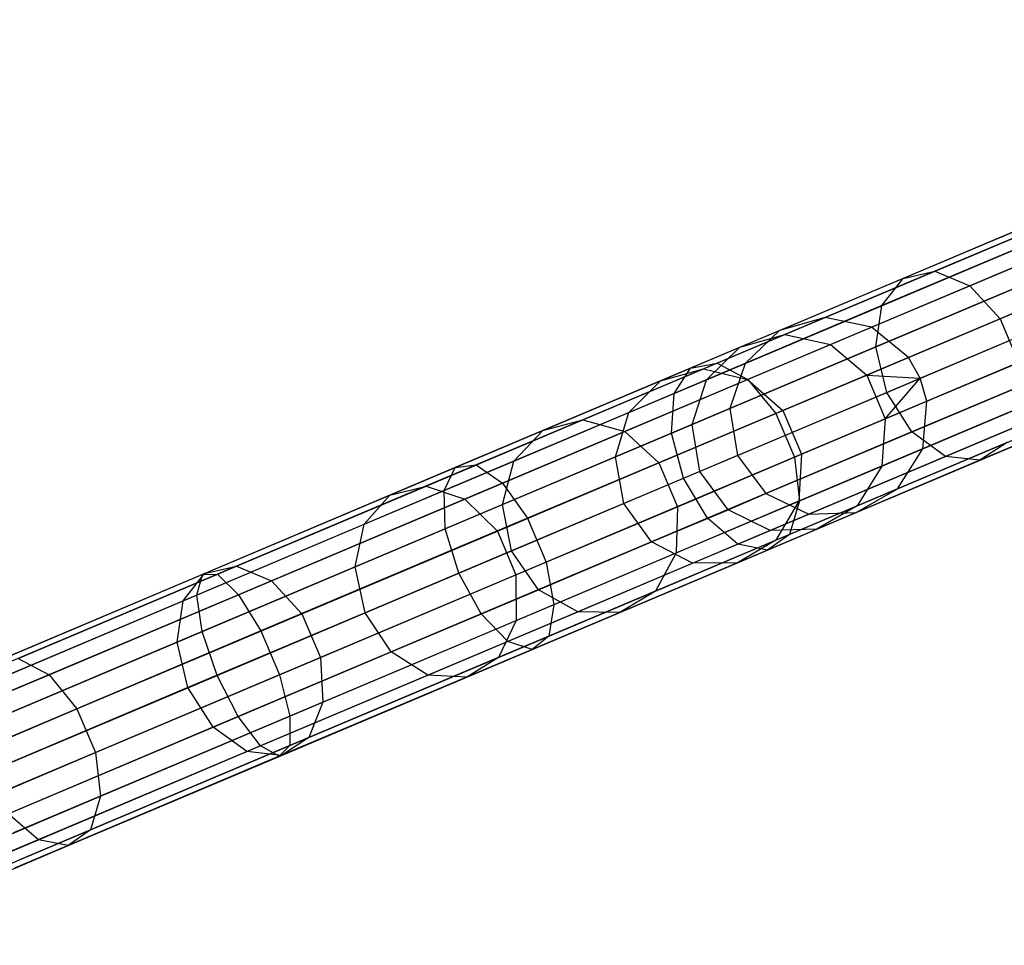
# Model space of a CAD drawing. Extents: x -91 to 91, y -91 to 262.
# Tile 468 of 480: x 68 to 78, y 27 to 36. Entities that reach past the tile are written whole.
import ezdxf

# ---------------------------------------------------------------- set-up
doc = ezdxf.new("R2010")
doc.units = 0
doc.header["$LTSCALE"] = 25.4
doc.layers.get('0').update_dxf_attribs({"linetype": 'CONTINUOUS'})

# ---------------------------------------------------------------- blocks, each defined once
blk = doc.blocks.new('ETE0_STL_1')
at = {"color": 0}
for p, q in [((75.8606, 33.0928, 301.4275), (82.9458, 36.0872, 191.4275)), ((75.8606, 33.0928, 301.4275), (82.9458, 36.0872, 191.4275)), ((75.4016, 32.9614, 301.3943), (82.4867, 35.9558, 191.3943)), ((75.4016, 32.9614, 301.3943), (82.4867, 35.9558, 191.3943)), ((76.3284, 32.9953, 301.455), (83.4136, 35.9897, 191.455)), ((76.3284, 32.9953, 301.455), (83.4136, 35.9897, 191.455)), ((76.6978, 32.6913, 301.4705), (83.7829, 35.6857, 191.4705)), ((76.6978, 32.6913, 301.4705), (83.7829, 35.6857, 191.4705)), ((75.0564, 32.6313, 301.3631), (82.1416, 35.6257, 191.3631)), ((75.0564, 32.6313, 301.3631), (82.1416, 35.6257, 191.3631)), ((76.8176, 32.4822, 301.4725), (83.9028, 35.4766, 191.4725)), ((76.8176, 32.4822, 301.4725), (83.9028, 35.4766, 191.4725)), ((76.8841, 32.2504, 301.4705), (83.9693, 35.2449, 191.4705)), ((76.8841, 32.2504, 301.4705), (83.9693, 35.2449, 191.4705)), ((74.9042, 32.178, 301.341), (81.9894, 35.1724, 191.341)), ((74.9042, 32.178, 301.341), (81.9894, 35.1724, 191.341)), ((76.8447, 31.7737, 301.455), (83.9299, 34.7681, 191.455)), ((76.8447, 31.7737, 301.455), (83.9299, 34.7681, 191.455)), ((74.9799, 31.7055, 301.333), (82.0651, 34.6999, 191.333)), ((74.9799, 31.7055, 301.333), (82.0651, 34.6999, 191.333)), ((76.5886, 31.3703, 301.4275), (83.6738, 34.3647, 191.4275)), ((76.5886, 31.3703, 301.4275), (83.6738, 34.3647, 191.4275)), ((78.8692, 34.3643, 177.2735), (76.9638, 33.5591, 175.0553)), ((78.8692, 34.3643, 177.2735), (76.9638, 33.5591, 175.0553)), ((75.2661, 31.3219, 301.341), (82.3512, 34.3163, 191.341)), ((75.2661, 31.3219, 301.341), (82.3512, 34.3163, 191.341)), ((78.5053, 34.2731, 177.5707), (76.6444, 33.4867, 175.4043)), ((78.5053, 34.2731, 177.5707), (76.6444, 33.4867, 175.4043)), ((79.2581, 34.2335, 177.0271), (77.3159, 33.4127, 174.7659)), ((79.2581, 34.2335, 177.0271), (77.3159, 33.4127, 174.7659)), ((75.6972, 31.1152, 301.3631), (82.7823, 34.1096, 191.3631)), ((75.6972, 31.1152, 301.3631), (82.7823, 34.1096, 191.3631)), ((76.1745, 31.1326, 301.3943), (83.2596, 34.127, 191.3943)), ((76.1745, 31.1326, 301.3943), (83.2596, 34.127, 191.3943)), ((78.2498, 33.9809, 177.8507), (76.4308, 33.2121, 175.7331)), ((78.2498, 33.9809, 177.8507), (76.4308, 33.2121, 175.7331)), ((79.5829, 33.9107, 176.8879), (77.6199, 33.081, 174.6025)), ((79.5829, 33.9107, 176.8879), (77.6199, 33.081, 174.6025)), ((76.9638, 33.5591, 175.0553), (74.7761, 32.6344, 173.1691)), ((76.9638, 33.5591, 175.0553), (74.7761, 32.6344, 173.1691)), ((78.1611, 33.5545, 178.0493), (76.3719, 32.7983, 175.9662)), ((78.1611, 33.5545, 178.0493), (76.3719, 32.7983, 175.9662)), ((76.6444, 33.4867, 175.4043), (76.9638, 33.5591, 175.0553)), ((76.6444, 33.4867, 175.4043), (76.9638, 33.5591, 175.0553)), ((76.9638, 33.5591, 175.0553), (77.3159, 33.4127, 174.7659)), ((76.9638, 33.5591, 175.0553), (77.3159, 33.4127, 174.7659)), ((76.6444, 33.4867, 175.4043), (74.5077, 32.5837, 173.5621)), ((76.6444, 33.4867, 175.4043), (74.5077, 32.5837, 173.5621)), ((76.4308, 33.2121, 175.7331), (76.6444, 33.4867, 175.4043)), ((76.4308, 33.2121, 175.7331), (76.6444, 33.4867, 175.4043)), ((77.3159, 33.4127, 174.7659), (75.0857, 32.4701, 172.8432)), ((77.3159, 33.4127, 174.7659), (75.0857, 32.4701, 172.8432)), ((77.3159, 33.4127, 174.7659), (77.6199, 33.081, 174.6025)), ((77.3159, 33.4127, 174.7659), (77.6199, 33.081, 174.6025)), ((76.4308, 33.2121, 175.7331), (74.3422, 32.3294, 173.9324)), ((76.4308, 33.2121, 175.7331), (74.3422, 32.3294, 173.9324)), ((76.3719, 32.7983, 175.9662), (76.4308, 33.2121, 175.7331)), ((76.3719, 32.7983, 175.9662), (76.4308, 33.2121, 175.7331)), ((77.6199, 33.081, 174.6025), (75.3658, 32.1284, 172.6592)), ((77.6199, 33.081, 174.6025), (75.3658, 32.1284, 172.6592)), ((75.8606, 33.0928, 301.4275), (75.4016, 32.9614, 301.3943)), ((75.8606, 33.0928, 301.4275), (75.4016, 32.9614, 301.3943)), ((75.4547, 32.9213, 304.4478), (75.8606, 33.0928, 301.4275)), ((75.4547, 32.9213, 304.4478), (75.8606, 33.0928, 301.4275)), ((76.3284, 32.9953, 301.455), (75.8606, 33.0928, 301.4275)), ((76.3284, 32.9953, 301.455), (75.8606, 33.0928, 301.4275)), ((76.4812, 32.34, 176.0504), (78.2598, 33.0917, 178.1209)), ((76.4812, 32.34, 176.0504), (78.2598, 33.0917, 178.1209)), ((77.6199, 33.081, 174.6025), (77.8062, 32.6402, 174.6025)), ((77.6199, 33.081, 174.6025), (77.8062, 32.6402, 174.6025)), ((75.0052, 32.7939, 304.3442), (75.4016, 32.9614, 301.3943)), ((75.0052, 32.7939, 304.3442), (75.4016, 32.9614, 301.3943)), ((75.4016, 32.9614, 301.3943), (75.0564, 32.6313, 301.3631)), ((75.4016, 32.9614, 301.3943), (75.0564, 32.6313, 301.3631)), ((75.9147, 32.8205, 304.5338), (76.3284, 32.9953, 301.455)), ((75.9147, 32.8205, 304.5338), (76.3284, 32.9953, 301.455)), ((76.6978, 32.6913, 301.4705), (76.3284, 32.9953, 301.455)), ((76.6978, 32.6913, 301.4705), (76.3284, 32.9953, 301.455)), ((74.6374, 32.5758, 307.3683), (75.4547, 32.9213, 304.4478)), ((74.6374, 32.5758, 307.3683), (75.4547, 32.9213, 304.4478)), ((75.0052, 32.7939, 304.3442), (75.4547, 32.9213, 304.4478)), ((75.0052, 32.7939, 304.3442), (75.4547, 32.9213, 304.4478)), ((75.4547, 32.9213, 304.4478), (75.9147, 32.8205, 304.5338)), ((75.4547, 32.9213, 304.4478), (75.9147, 32.8205, 304.5338)), ((74.2069, 32.4565, 307.1965), (75.0052, 32.7939, 304.3442)), ((74.2069, 32.4565, 307.1965), (75.0052, 32.7939, 304.3442)), ((76.3719, 32.7983, 175.9662), (74.3174, 31.93, 174.1949)), ((76.3719, 32.7983, 175.9662), (74.3174, 31.93, 174.1949)), ((74.6689, 32.4675, 304.2466), (75.0052, 32.7939, 304.3442)), ((74.6689, 32.4675, 304.2466), (75.0052, 32.7939, 304.3442)), ((75.0815, 32.4684, 307.5108), (75.9147, 32.8205, 304.5338)), ((75.0815, 32.4684, 307.5108), (75.9147, 32.8205, 304.5338)), ((75.9147, 32.8205, 304.5338), (76.2796, 32.5146, 304.5823)), ((75.9147, 32.8205, 304.5338), (76.2796, 32.5146, 304.5823)), ((76.4812, 32.34, 176.0504), (76.3719, 32.7983, 175.9662)), ((76.4812, 32.34, 176.0504), (76.3719, 32.7983, 175.9662)), ((76.2796, 32.5146, 304.5823), (76.6978, 32.6913, 301.4705)), ((76.2796, 32.5146, 304.5823), (76.6978, 32.6913, 301.4705)), ((76.8176, 32.4822, 301.4725), (76.6978, 32.6913, 301.4705)), ((76.8176, 32.4822, 301.4725), (76.6978, 32.6913, 301.4705)), ((78.523, 32.6984, 178.0493), (76.7337, 31.9422, 175.9662)), ((78.523, 32.6984, 178.0493), (76.7337, 31.9422, 175.9662)), ((74.5077, 32.5837, 173.5621), (72.1426, 31.5841, 172.0851)), ((74.5077, 32.5837, 173.5621), (72.1426, 31.5841, 172.0851)), ((74.7761, 32.6344, 173.1691), (72.3544, 31.611, 171.6568)), ((74.7761, 32.6344, 173.1691), (72.3544, 31.611, 171.6568)), ((73.427, 32.0643, 310.1233), (74.6374, 32.5758, 307.3683)), ((73.427, 32.0643, 310.1233), (74.6374, 32.5758, 307.3683)), ((74.2069, 32.4565, 307.1965), (74.6374, 32.5758, 307.3683)), ((74.2069, 32.4565, 307.1965), (74.6374, 32.5758, 307.3683)), ((74.3422, 32.3294, 173.9324), (74.5077, 32.5837, 173.5621)), ((74.3422, 32.3294, 173.9324), (74.5077, 32.5837, 173.5621)), ((74.5077, 32.5837, 173.5621), (74.7761, 32.6344, 173.1691)), ((74.5077, 32.5837, 173.5621), (74.7761, 32.6344, 173.1691)), ((74.6374, 32.5758, 307.3683), (75.0815, 32.4684, 307.5108)), ((74.6374, 32.5758, 307.3683), (75.0815, 32.4684, 307.5108)), ((74.6689, 32.4675, 304.2466), (75.0564, 32.6313, 301.3631)), ((74.6689, 32.4675, 304.2466), (75.0564, 32.6313, 301.3631)), ((74.7761, 32.6344, 173.1691), (75.0857, 32.4701, 172.8432)), ((74.7761, 32.6344, 173.1691), (75.0857, 32.4701, 172.8432)), ((75.0564, 32.6313, 301.3631), (74.9042, 32.178, 301.341)), ((75.0564, 32.6313, 301.3631), (74.9042, 32.178, 301.341)), ((77.8062, 32.6402, 174.6025), (75.5522, 31.6875, 172.6592)), ((77.8062, 32.6402, 174.6025), (75.5522, 31.6875, 172.6592)), ((75.0857, 32.4701, 172.8432), (72.6172, 31.4269, 171.3016)), ((75.0857, 32.4701, 172.8432), (72.6172, 31.4269, 171.3016)), ((73.8477, 31.9469, 310.3191), (75.0815, 32.4684, 307.5108)), ((73.8477, 31.9469, 310.3191), (75.0815, 32.4684, 307.5108)), ((73.8887, 32.1378, 307.0347), (74.6689, 32.4675, 304.2466)), ((73.8887, 32.1378, 307.0347), (74.6689, 32.4675, 304.2466)), ((74.5231, 32.0169, 304.1773), (74.6689, 32.4675, 304.2466)), ((74.5231, 32.0169, 304.1773), (74.6689, 32.4675, 304.2466)), ((75.0815, 32.4684, 307.5108), (75.4375, 32.1587, 307.5912)), ((75.0815, 32.4684, 307.5108), (75.4375, 32.1587, 307.5912)), ((75.0857, 32.4701, 172.8432), (75.3658, 32.1284, 172.6592)), ((75.0857, 32.4701, 172.8432), (75.3658, 32.1284, 172.6592)), ((75.4375, 32.1587, 307.5912), (76.2796, 32.5146, 304.5823)), ((75.4375, 32.1587, 307.5912), (76.2796, 32.5146, 304.5823)), ((76.2796, 32.5146, 304.5823), (76.8176, 32.4822, 301.4725)), ((76.2796, 32.5146, 304.5823), (76.8176, 32.4822, 301.4725)), ((76.2796, 32.5146, 304.5823), (76.4659, 32.0737, 304.5823)), ((76.2796, 32.5146, 304.5823), (76.4659, 32.0737, 304.5823)), ((76.4659, 32.0737, 304.5823), (76.8176, 32.4822, 301.4725)), ((76.4659, 32.0737, 304.5823), (76.8176, 32.4822, 301.4725)), ((76.8841, 32.2504, 301.4705), (76.8176, 32.4822, 301.4725)), ((76.8841, 32.2504, 301.4705), (76.8176, 32.4822, 301.4725)), ((78.8905, 32.4648, 177.8507), (77.0716, 31.696, 175.7331)), ((78.8905, 32.4648, 177.8507), (77.0716, 31.696, 175.7331)), ((73.0248, 31.9569, 309.8872), (74.2069, 32.4565, 307.1965)), ((73.0248, 31.9569, 309.8872), (74.2069, 32.4565, 307.1965)), ((73.8887, 32.1378, 307.0347), (74.2069, 32.4565, 307.1965)), ((73.8887, 32.1378, 307.0347), (74.2069, 32.4565, 307.1965)), ((79.2782, 32.4443, 177.5707), (77.4173, 31.6579, 175.4043)), ((79.2782, 32.4443, 177.5707), (77.4173, 31.6579, 175.4043)), ((74.3422, 32.3294, 173.9324), (72.0303, 31.3524, 172.4886)), ((74.3422, 32.3294, 173.9324), (72.0303, 31.3524, 172.4886)), ((74.3174, 31.93, 174.1949), (74.3422, 32.3294, 173.9324)), ((74.3174, 31.93, 174.1949), (74.3422, 32.3294, 173.9324)), ((74.439, 31.4769, 174.2897), (76.4812, 32.34, 176.0504)), ((74.439, 31.4769, 174.2897), (76.4812, 32.34, 176.0504)), ((76.7337, 31.9422, 175.9662), (76.4812, 32.34, 176.0504)), ((76.7337, 31.9422, 175.9662), (76.4812, 32.34, 176.0504)), ((74.5231, 32.0169, 304.1773), (74.9042, 32.178, 301.341)), ((74.5231, 32.0169, 304.1773), (74.9042, 32.178, 301.341)), ((74.9042, 32.178, 301.341), (74.9799, 31.7055, 301.333)), ((74.9042, 32.178, 301.341), (74.9799, 31.7055, 301.333)), ((77.8322, 32.191, 174.7659), (75.602, 31.2485, 172.8432)), ((77.8322, 32.191, 174.7659), (75.602, 31.2485, 172.8432)), ((76.4659, 32.0737, 304.5823), (76.8841, 32.2504, 301.4705)), ((76.4659, 32.0737, 304.5823), (76.8841, 32.2504, 301.4705)), ((76.8447, 31.7737, 301.455), (76.8841, 32.2504, 301.4705)), ((76.8447, 31.7737, 301.455), (76.8841, 32.2504, 301.4705)), ((72.7331, 31.6494, 309.6648), (73.8887, 32.1378, 307.0347)), ((72.7331, 31.6494, 309.6648), (73.8887, 32.1378, 307.0347)), ((75.3658, 32.1284, 172.6592), (72.8708, 31.074, 171.1011)), ((75.3658, 32.1284, 172.6592), (72.8708, 31.074, 171.1011)), ((73.7556, 31.6926, 306.9199), (73.8887, 32.1378, 307.0347)), ((73.7556, 31.6926, 306.9199), (73.8887, 32.1378, 307.0347)), ((74.1905, 31.6317, 310.4296), (75.4375, 32.1587, 307.5912)), ((74.1905, 31.6317, 310.4296), (75.4375, 32.1587, 307.5912)), ((75.3658, 32.1284, 172.6592), (75.5522, 31.6875, 172.6592)), ((75.3658, 32.1284, 172.6592), (75.5522, 31.6875, 172.6592)), ((75.4375, 32.1587, 307.5912), (75.6239, 31.7178, 307.5912)), ((75.4375, 32.1587, 307.5912), (75.6239, 31.7178, 307.5912)), ((75.6239, 31.7178, 307.5912), (76.4659, 32.0737, 304.5823)), ((75.6239, 31.7178, 307.5912), (76.4659, 32.0737, 304.5823)), ((76.4659, 32.0737, 304.5823), (76.431, 31.5988, 304.5338)), ((76.4659, 32.0737, 304.5823), (76.431, 31.5988, 304.5338)), ((71.8508, 31.3981, 312.6508), (73.427, 32.0643, 310.1233)), ((71.8508, 31.3981, 312.6508), (73.427, 32.0643, 310.1233)), ((73.0248, 31.9569, 309.8872), (73.427, 32.0643, 310.1233)), ((73.0248, 31.9569, 309.8872), (73.427, 32.0643, 310.1233)), ((73.427, 32.0643, 310.1233), (73.8477, 31.9469, 310.3191)), ((73.427, 32.0643, 310.1233), (73.8477, 31.9469, 310.3191)), ((73.7556, 31.6926, 306.9199), (74.5231, 32.0169, 304.1773)), ((73.7556, 31.6926, 306.9199), (74.5231, 32.0169, 304.1773)), ((74.601, 31.5454, 304.1523), (74.5231, 32.0169, 304.1773)), ((74.601, 31.5454, 304.1523), (74.5231, 32.0169, 304.1773)), ((71.4853, 31.3063, 312.3557), (73.0248, 31.9569, 309.8872)), ((71.4853, 31.3063, 312.3557), (73.0248, 31.9569, 309.8872)), ((74.3174, 31.93, 174.1949), (72.0433, 30.9689, 172.7747)), ((74.3174, 31.93, 174.1949), (72.0433, 30.9689, 172.7747)), ((72.241, 31.2678, 312.8955), (73.8477, 31.9469, 310.3191)), ((72.241, 31.2678, 312.8955), (73.8477, 31.9469, 310.3191)), ((72.7331, 31.6494, 309.6648), (73.0248, 31.9569, 309.8872)), ((72.7331, 31.6494, 309.6648), (73.0248, 31.9569, 309.8872)), ((73.8477, 31.9469, 310.3191), (74.1905, 31.6317, 310.4296)), ((73.8477, 31.9469, 310.3191), (74.1905, 31.6317, 310.4296)), ((74.439, 31.4769, 174.2897), (74.3174, 31.93, 174.1949)), ((74.439, 31.4769, 174.2897), (74.3174, 31.93, 174.1949)), ((76.7337, 31.9422, 175.9662), (74.6792, 31.0739, 174.1949)), ((76.7337, 31.9422, 175.9662), (74.6792, 31.0739, 174.1949)), ((77.0716, 31.696, 175.7331), (76.7337, 31.9422, 175.9662)), ((77.0716, 31.696, 175.7331), (76.7337, 31.9422, 175.9662)), ((77.6918, 31.8365, 175.0553), (75.504, 30.9119, 173.1691)), ((77.6918, 31.8365, 175.0553), (75.504, 30.9119, 173.1691)), ((76.431, 31.5988, 304.5338), (76.8447, 31.7737, 301.455)), ((76.431, 31.5988, 304.5338), (76.8447, 31.7737, 301.455)), ((76.5886, 31.3703, 301.4275), (76.8447, 31.7737, 301.455)), ((76.5886, 31.3703, 301.4275), (76.8447, 31.7737, 301.455)), ((77.6918, 31.8365, 175.0553), (77.4173, 31.6579, 175.4043)), ((77.6918, 31.8365, 175.0553), (77.4173, 31.6579, 175.4043)), ((72.6189, 31.2122, 309.507), (73.7556, 31.6926, 306.9199)), ((72.6189, 31.2122, 309.507), (73.7556, 31.6926, 306.9199)), ((75.5522, 31.6875, 172.6592), (73.0572, 30.6331, 171.1011)), ((75.5522, 31.6875, 172.6592), (73.0572, 30.6331, 171.1011)), ((73.8381, 31.2229, 306.8785), (73.7556, 31.6926, 306.9199)), ((73.8381, 31.2229, 306.8785), (73.7556, 31.6926, 306.9199)), ((74.3768, 31.1908, 310.4296), (75.6239, 31.7178, 307.5912)), ((74.3768, 31.1908, 310.4296), (75.6239, 31.7178, 307.5912)), ((74.9799, 31.7055, 301.333), (74.601, 31.5454, 304.1523)), ((74.9799, 31.7055, 301.333), (74.601, 31.5454, 304.1523)), ((74.9799, 31.7055, 301.333), (75.2661, 31.3219, 301.341)), ((74.9799, 31.7055, 301.333), (75.2661, 31.3219, 301.341)), ((77.0716, 31.696, 175.7331), (74.9829, 30.8133, 173.9324)), ((77.0716, 31.696, 175.7331), (74.9829, 30.8133, 173.9324)), ((75.5522, 31.6875, 172.6592), (75.602, 31.2485, 172.8432)), ((75.5522, 31.6875, 172.6592), (75.602, 31.2485, 172.8432)), ((75.6239, 31.7178, 307.5912), (75.5978, 31.2467, 307.5108)), ((75.6239, 31.7178, 307.5912), (75.5978, 31.2467, 307.5108)), ((77.4173, 31.6579, 175.4043), (77.0716, 31.696, 175.7331)), ((77.4173, 31.6579, 175.4043), (77.0716, 31.696, 175.7331)), ((72.1426, 31.5841, 172.0851), (69.6015, 30.5102, 171.006)), ((72.1426, 31.5841, 172.0851), (69.6015, 30.5102, 171.006)), ((72.3544, 31.611, 171.6568), (69.7526, 30.5114, 170.5519)), ((72.3544, 31.611, 171.6568), (69.7526, 30.5114, 170.5519)), ((71.2283, 31.0134, 312.0777), (72.7331, 31.6494, 309.6648)), ((71.2283, 31.0134, 312.0777), (72.7331, 31.6494, 309.6648)), ((72.0303, 31.3524, 172.4886), (72.1426, 31.5841, 172.0851)), ((72.0303, 31.3524, 172.4886), (72.1426, 31.5841, 172.0851)), ((72.1426, 31.5841, 172.0851), (72.3544, 31.611, 171.6568)), ((72.1426, 31.5841, 172.0851), (72.3544, 31.611, 171.6568)), ((72.3544, 31.611, 171.6568), (72.6172, 31.4269, 171.3016)), ((72.3544, 31.611, 171.6568), (72.6172, 31.4269, 171.3016)), ((72.5665, 30.9453, 313.0337), (74.1905, 31.6317, 310.4296)), ((72.5665, 30.9453, 313.0337), (74.1905, 31.6317, 310.4296)), ((72.6189, 31.2122, 309.507), (72.7331, 31.6494, 309.6648)), ((72.6189, 31.2122, 309.507), (72.7331, 31.6494, 309.6648)), ((74.1905, 31.6317, 310.4296), (74.3768, 31.1908, 310.4296)), ((74.1905, 31.6317, 310.4296), (74.3768, 31.1908, 310.4296)), ((77.4173, 31.6579, 175.4043), (75.2806, 30.7549, 173.5621)), ((77.4173, 31.6579, 175.4043), (75.2806, 30.7549, 173.5621)), ((75.5978, 31.2467, 307.5108), (76.431, 31.5988, 304.5338)), ((75.5978, 31.2467, 307.5108), (76.431, 31.5988, 304.5338)), ((76.431, 31.5988, 304.5338), (76.1827, 31.1987, 304.4478)), ((76.431, 31.5988, 304.5338), (76.1827, 31.1987, 304.4478)), ((72.1785, 30.5215, 172.878), (74.439, 31.4769, 174.2897)), ((72.1785, 30.5215, 172.878), (74.439, 31.4769, 174.2897)), ((74.601, 31.5454, 304.1523), (73.8381, 31.2229, 306.8785)), ((74.601, 31.5454, 304.1523), (73.8381, 31.2229, 306.8785)), ((74.6792, 31.0739, 174.1949), (74.439, 31.4769, 174.2897)), ((74.6792, 31.0739, 174.1949), (74.439, 31.4769, 174.2897)), ((74.8849, 31.1608, 304.1773), (74.601, 31.5454, 304.1523)), ((74.8849, 31.1608, 304.1773), (74.601, 31.5454, 304.1523)), ((69.9441, 30.5923, 314.894), (71.8508, 31.3981, 312.6508)), ((69.9441, 30.5923, 314.894), (71.8508, 31.3981, 312.6508)), ((72.6172, 31.4269, 171.3016), (69.9651, 30.306, 170.1754)), ((72.6172, 31.4269, 171.3016), (69.9651, 30.306, 170.1754)), ((71.4853, 31.3063, 312.3557), (71.8508, 31.3981, 312.6508)), ((71.4853, 31.3063, 312.3557), (71.8508, 31.3981, 312.6508)), ((71.8508, 31.3981, 312.6508), (72.241, 31.2678, 312.8955)), ((71.8508, 31.3981, 312.6508), (72.241, 31.2678, 312.8955)), ((72.6172, 31.4269, 171.3016), (72.8708, 31.074, 171.1011)), ((72.6172, 31.4269, 171.3016), (72.8708, 31.074, 171.1011)), ((72.0303, 31.3524, 172.4886), (69.5465, 30.3026, 171.4338)), ((72.0303, 31.3524, 172.4886), (69.5465, 30.3026, 171.4338)), ((69.6231, 30.5193, 314.5465), (71.4853, 31.3063, 312.3557)), ((69.6231, 30.5193, 314.5465), (71.4853, 31.3063, 312.3557)), ((71.2283, 31.0134, 312.0777), (71.4853, 31.3063, 312.3557)), ((71.2283, 31.0134, 312.0777), (71.4853, 31.3063, 312.3557)), ((72.0433, 30.9689, 172.7747), (72.0303, 31.3524, 172.4886)), ((72.0433, 30.9689, 172.7747), (72.0303, 31.3524, 172.4886)), ((74.8849, 31.1608, 304.1773), (75.2661, 31.3219, 301.341)), ((74.8849, 31.1608, 304.1773), (75.2661, 31.3219, 301.341)), ((75.2661, 31.3219, 301.341), (75.6972, 31.1152, 301.3631)), ((75.2661, 31.3219, 301.341), (75.6972, 31.1152, 301.3631)), ((76.1745, 31.1326, 301.3943), (76.5886, 31.3703, 301.4275)), ((76.1745, 31.1326, 301.3943), (76.5886, 31.3703, 301.4275)), ((76.1827, 31.1987, 304.4478), (76.5886, 31.3703, 301.4275)), ((76.1827, 31.1987, 304.4478), (76.5886, 31.3703, 301.4275)), ((70.2974, 30.4464, 315.1821), (72.241, 31.2678, 312.8955)), ((70.2974, 30.4464, 315.1821), (72.241, 31.2678, 312.8955)), ((71.1387, 30.5866, 311.8806), (72.6189, 31.2122, 309.507)), ((71.1387, 30.5866, 311.8806), (72.6189, 31.2122, 309.507)), ((72.241, 31.2678, 312.8955), (72.5665, 30.9453, 313.0337)), ((72.241, 31.2678, 312.8955), (72.5665, 30.9453, 313.0337)), ((72.7083, 30.7454, 309.4501), (72.6189, 31.2122, 309.507)), ((72.7083, 30.7454, 309.4501), (72.6189, 31.2122, 309.507)), ((73.8381, 31.2229, 306.8785), (72.7083, 30.7454, 309.4501)), ((73.8381, 31.2229, 306.8785), (72.7083, 30.7454, 309.4501)), ((72.7528, 30.5045, 313.0337), (74.3768, 31.1908, 310.4296)), ((72.7528, 30.5045, 313.0337), (74.3768, 31.1908, 310.4296)), ((75.602, 31.2485, 172.8432), (73.1335, 30.2052, 171.3016)), ((75.602, 31.2485, 172.8432), (73.1335, 30.2052, 171.3016)), ((74.1174, 30.8364, 306.9199), (73.8381, 31.2229, 306.8785)), ((74.1174, 30.8364, 306.9199), (73.8381, 31.2229, 306.8785)), ((74.364, 30.7253, 310.3191), (75.5978, 31.2467, 307.5108)), ((74.364, 30.7253, 310.3191), (75.5978, 31.2467, 307.5108)), ((74.3768, 31.1908, 310.4296), (74.364, 30.7253, 310.3191)), ((74.3768, 31.1908, 310.4296), (74.364, 30.7253, 310.3191)), ((75.5978, 31.2467, 307.5108), (75.3654, 30.8533, 307.3683)), ((75.5978, 31.2467, 307.5108), (75.3654, 30.8533, 307.3683)), ((75.3654, 30.8533, 307.3683), (76.1827, 31.1987, 304.4478)), ((75.3654, 30.8533, 307.3683), (76.1827, 31.1987, 304.4478)), ((75.602, 31.2485, 172.8432), (75.504, 30.9119, 173.1691)), ((75.602, 31.2485, 172.8432), (75.504, 30.9119, 173.1691)), ((76.1827, 31.1987, 304.4478), (75.7781, 30.9651, 304.3442)), ((76.1827, 31.1987, 304.4478), (75.7781, 30.9651, 304.3442)), ((74.1174, 30.8364, 306.9199), (74.8849, 31.1608, 304.1773)), ((74.1174, 30.8364, 306.9199), (74.8849, 31.1608, 304.1773)), ((75.3097, 30.9514, 304.2466), (74.8849, 31.1608, 304.1773)), ((75.3097, 30.9514, 304.2466), (74.8849, 31.1608, 304.1773)), ((75.3097, 30.9514, 304.2466), (75.6972, 31.1152, 301.3631)), ((75.3097, 30.9514, 304.2466), (75.6972, 31.1152, 301.3631)), ((75.6972, 31.1152, 301.3631), (76.1745, 31.1326, 301.3943)), ((75.6972, 31.1152, 301.3631), (76.1745, 31.1326, 301.3943)), ((75.7781, 30.9651, 304.3442), (76.1745, 31.1326, 301.3943)), ((75.7781, 30.9651, 304.3442), (76.1745, 31.1326, 301.3943)), ((69.4081, 30.2441, 314.2192), (71.2283, 31.0134, 312.0777)), ((69.4081, 30.2441, 314.2192), (71.2283, 31.0134, 312.0777)), ((72.8708, 31.074, 171.1011), (70.1903, 29.9411, 169.9628)), ((72.8708, 31.074, 171.1011), (70.1903, 29.9411, 169.9628)), ((71.1387, 30.5866, 311.8806), (71.2283, 31.0134, 312.0777)), ((71.1387, 30.5866, 311.8806), (71.2283, 31.0134, 312.0777)), ((74.6792, 31.0739, 174.1949), (72.4051, 30.1128, 172.7747)), ((74.6792, 31.0739, 174.1949), (72.4051, 30.1128, 172.7747)), ((72.8708, 31.074, 171.1011), (73.0572, 30.6331, 171.1011)), ((72.8708, 31.074, 171.1011), (73.0572, 30.6331, 171.1011)), ((74.9829, 30.8133, 173.9324), (74.6792, 31.0739, 174.1949)), ((74.9829, 30.8133, 173.9324), (74.6792, 31.0739, 174.1949)), ((72.0433, 30.9689, 172.7747), (69.6, 29.9363, 171.7372)), ((72.0433, 30.9689, 172.7747), (69.6, 29.9363, 171.7372)), ((70.6021, 30.1151, 315.3448), (72.5665, 30.9453, 313.0337)), ((70.6021, 30.1151, 315.3448), (72.5665, 30.9453, 313.0337)), ((72.1785, 30.5215, 172.878), (72.0433, 30.9689, 172.7747)), ((72.1785, 30.5215, 172.878), (72.0433, 30.9689, 172.7747)), ((72.5665, 30.9453, 313.0337), (72.7528, 30.5045, 313.0337)), ((72.5665, 30.9453, 313.0337), (72.7528, 30.5045, 313.0337)), ((75.504, 30.9119, 173.1691), (73.0824, 29.8884, 171.6568)), ((75.504, 30.9119, 173.1691), (73.0824, 29.8884, 171.6568)), ((74.5294, 30.6216, 307.0347), (75.3097, 30.9514, 304.2466)), ((74.5294, 30.6216, 307.0347), (75.3097, 30.9514, 304.2466)), ((74.9798, 30.6277, 307.1965), (75.7781, 30.9651, 304.3442)), ((74.9798, 30.6277, 307.1965), (75.7781, 30.9651, 304.3442)), ((75.504, 30.9119, 173.1691), (75.2806, 30.7549, 173.5621)), ((75.504, 30.9119, 173.1691), (75.2806, 30.7549, 173.5621)), ((75.7781, 30.9651, 304.3442), (75.3097, 30.9514, 304.2466)), ((75.7781, 30.9651, 304.3442), (75.3097, 30.9514, 304.2466)), ((74.9829, 30.8133, 173.9324), (72.6711, 29.8362, 172.4886)), ((74.9829, 30.8133, 173.9324), (72.6711, 29.8362, 172.4886)), ((72.9807, 30.3561, 309.507), (74.1174, 30.8364, 306.9199)), ((72.9807, 30.3561, 309.507), (74.1174, 30.8364, 306.9199)), ((74.5294, 30.6216, 307.0347), (74.1174, 30.8364, 306.9199)), ((74.5294, 30.6216, 307.0347), (74.1174, 30.8364, 306.9199)), ((74.155, 30.3418, 310.1233), (75.3654, 30.8533, 307.3683)), ((74.155, 30.3418, 310.1233), (75.3654, 30.8533, 307.3683)), ((75.3654, 30.8533, 307.3683), (74.9798, 30.6277, 307.1965)), ((75.3654, 30.8533, 307.3683), (74.9798, 30.6277, 307.1965)), ((75.2806, 30.7549, 173.5621), (74.9829, 30.8133, 173.9324)), ((75.2806, 30.7549, 173.5621), (74.9829, 30.8133, 173.9324)), ((72.7083, 30.7454, 309.4501), (71.2369, 30.1236, 311.8094)), ((72.7083, 30.7454, 309.4501), (71.2369, 30.1236, 311.8094)), ((72.9807, 30.3561, 309.507), (72.7083, 30.7454, 309.4501)), ((72.9807, 30.3561, 309.507), (72.7083, 30.7454, 309.4501)), ((72.7572, 30.0462, 312.8955), (74.364, 30.7253, 310.3191)), ((72.7572, 30.0462, 312.8955), (74.364, 30.7253, 310.3191)), ((75.2806, 30.7549, 173.5621), (72.9155, 29.7553, 172.0851)), ((75.2806, 30.7549, 173.5621), (72.9155, 29.7553, 172.0851)), ((74.364, 30.7253, 310.3191), (74.155, 30.3418, 310.1233)), ((74.364, 30.7253, 310.3191), (74.155, 30.3418, 310.1233)), ((67.7499, 29.665, 316.8025), (69.9441, 30.5923, 314.894)), ((67.7499, 29.665, 316.8025), (69.9441, 30.5923, 314.894)), ((69.3482, 29.8299, 313.9871), (71.1387, 30.5866, 311.8806)), ((69.3482, 29.8299, 313.9871), (71.1387, 30.5866, 311.8806)), ((69.6231, 30.5193, 314.5465), (69.9441, 30.5923, 314.894)), ((69.6231, 30.5193, 314.5465), (69.9441, 30.5923, 314.894)), ((69.9441, 30.5923, 314.894), (70.2974, 30.4464, 315.1821)), ((69.9441, 30.5923, 314.894), (70.2974, 30.4464, 315.1821)), ((73.0572, 30.6331, 171.1011), (70.3766, 29.5002, 169.9628)), ((73.0572, 30.6331, 171.1011), (70.3766, 29.5002, 169.9628)), ((71.2369, 30.1236, 311.8094), (71.1387, 30.5866, 311.8806)), ((71.2369, 30.1236, 311.8094), (71.1387, 30.5866, 311.8806)), ((73.0572, 30.6331, 171.1011), (73.1335, 30.2052, 171.3016)), ((73.0572, 30.6331, 171.1011), (73.1335, 30.2052, 171.3016)), ((73.3739, 30.1333, 309.6648), (74.5294, 30.6216, 307.0347)), ((73.3739, 30.1333, 309.6648), (74.5294, 30.6216, 307.0347)), ((73.7977, 30.1281, 309.8872), (74.9798, 30.6277, 307.1965)), ((73.7977, 30.1281, 309.8872), (74.9798, 30.6277, 307.1965)), ((74.9798, 30.6277, 307.1965), (74.5294, 30.6216, 307.0347)), ((74.9798, 30.6277, 307.1965), (74.5294, 30.6216, 307.0347)), ((69.6015, 30.5102, 171.006), (66.941, 29.3857, 170.3488)), ((69.6015, 30.5102, 171.006), (66.941, 29.3857, 170.3488)), ((69.7526, 30.5114, 170.5519), (67.0285, 29.3601, 169.879)), ((69.7526, 30.5114, 170.5519), (67.0285, 29.3601, 169.879)), ((67.4801, 29.6136, 316.4104), (69.6231, 30.5193, 314.5465)), ((67.4801, 29.6136, 316.4104), (69.6231, 30.5193, 314.5465)), ((69.4081, 30.2441, 314.2192), (69.6231, 30.5193, 314.5465)), ((69.4081, 30.2441, 314.2192), (69.6231, 30.5193, 314.5465)), ((69.5465, 30.3026, 171.4338), (69.6015, 30.5102, 171.006)), ((69.5465, 30.3026, 171.4338), (69.6015, 30.5102, 171.006)), ((69.6015, 30.5102, 171.006), (69.7526, 30.5114, 170.5519)), ((69.6015, 30.5102, 171.006), (69.7526, 30.5114, 170.5519)), ((69.7499, 29.4951, 171.8467), (72.1785, 30.5215, 172.878)), ((69.7499, 29.4951, 171.8467), (72.1785, 30.5215, 172.878)), ((69.7526, 30.5114, 170.5519), (69.9651, 30.306, 170.1754)), ((69.7526, 30.5114, 170.5519), (69.9651, 30.306, 170.1754)), ((70.7884, 29.6742, 315.3448), (72.7528, 30.5045, 313.0337)), ((70.7884, 29.6742, 315.3448), (72.7528, 30.5045, 313.0337)), ((72.4051, 30.1128, 172.7747), (72.1785, 30.5215, 172.878)), ((72.4051, 30.1128, 172.7747), (72.1785, 30.5215, 172.878)), ((72.7528, 30.5045, 313.0337), (72.7572, 30.0462, 312.8955)), ((72.7528, 30.5045, 313.0337), (72.7572, 30.0462, 312.8955)), ((68.0607, 29.5011, 317.1275), (70.2974, 30.4464, 315.1821)), ((68.0607, 29.5011, 317.1275), (70.2974, 30.4464, 315.1821)), ((70.2974, 30.4464, 315.1821), (70.6021, 30.1151, 315.3448)), ((70.2974, 30.4464, 315.1821), (70.6021, 30.1151, 315.3448)), ((69.5465, 30.3026, 171.4338), (66.9458, 29.2035, 170.7914)), ((69.5465, 30.3026, 171.4338), (66.9458, 29.2035, 170.7914)), ((69.9651, 30.306, 170.1754), (67.1882, 29.1324, 169.4894)), ((69.9651, 30.306, 170.1754), (67.1882, 29.1324, 169.4894)), ((69.6, 29.9363, 171.7372), (69.5465, 30.3026, 171.4338)), ((69.6, 29.9363, 171.7372), (69.5465, 30.3026, 171.4338)), ((69.9651, 30.306, 170.1754), (70.1903, 29.9411, 169.9628)), ((69.9651, 30.306, 170.1754), (70.1903, 29.9411, 169.9628)), ((71.5005, 29.7305, 311.8806), (72.9807, 30.3561, 309.507)), ((71.5005, 29.7305, 311.8806), (72.9807, 30.3561, 309.507)), ((72.5787, 29.6756, 312.6508), (74.155, 30.3418, 310.1233)), ((72.5787, 29.6756, 312.6508), (74.155, 30.3418, 310.1233)), ((73.3739, 30.1333, 309.6648), (72.9807, 30.3561, 309.507)), ((73.3739, 30.1333, 309.6648), (72.9807, 30.3561, 309.507)), ((74.155, 30.3418, 310.1233), (73.7977, 30.1281, 309.8872)), ((74.155, 30.3418, 310.1233), (73.7977, 30.1281, 309.8872)), ((67.3133, 29.3588, 316.0412), (69.4081, 30.2441, 314.2192)), ((67.3133, 29.3588, 316.0412), (69.4081, 30.2441, 314.2192)), ((69.3482, 29.8299, 313.9871), (69.4081, 30.2441, 314.2192)), ((69.3482, 29.8299, 313.9871), (69.4081, 30.2441, 314.2192)), ((73.1335, 30.2052, 171.3016), (70.4814, 29.0844, 170.1754)), ((73.1335, 30.2052, 171.3016), (70.4814, 29.0844, 170.1754)), ((73.1335, 30.2052, 171.3016), (73.0824, 29.8884, 171.6568)), ((73.1335, 30.2052, 171.3016), (73.0824, 29.8884, 171.6568)), ((68.3414, 29.1597, 317.311), (70.6021, 30.1151, 315.3448)), ((68.3414, 29.1597, 317.311), (70.6021, 30.1151, 315.3448)), ((71.2369, 30.1236, 311.8094), (69.4571, 29.3714, 313.9033)), ((71.2369, 30.1236, 311.8094), (69.4571, 29.3714, 313.9033)), ((72.4051, 30.1128, 172.7747), (69.9618, 29.0802, 171.7372)), ((72.4051, 30.1128, 172.7747), (69.9618, 29.0802, 171.7372)), ((70.6021, 30.1151, 315.3448), (70.7884, 29.6742, 315.3448)), ((70.6021, 30.1151, 315.3448), (70.7884, 29.6742, 315.3448)), ((71.5005, 29.7305, 311.8806), (71.2369, 30.1236, 311.8094)), ((71.5005, 29.7305, 311.8806), (71.2369, 30.1236, 311.8094)), ((71.8691, 29.4973, 312.0777), (73.3739, 30.1333, 309.6648)), ((71.8691, 29.4973, 312.0777), (73.3739, 30.1333, 309.6648)), ((72.2582, 29.4775, 312.3557), (73.7977, 30.1281, 309.8872)), ((72.2582, 29.4775, 312.3557), (73.7977, 30.1281, 309.8872)), ((72.6711, 29.8362, 172.4886), (72.4051, 30.1128, 172.7747)), ((72.6711, 29.8362, 172.4886), (72.4051, 30.1128, 172.7747)), ((73.7977, 30.1281, 309.8872), (73.3739, 30.1333, 309.6648)), ((73.7977, 30.1281, 309.8872), (73.3739, 30.1333, 309.6648)), ((70.8137, 29.2248, 315.1821), (72.7572, 30.0462, 312.8955)), ((70.8137, 29.2248, 315.1821), (72.7572, 30.0462, 312.8955)), ((72.7572, 30.0462, 312.8955), (72.5787, 29.6756, 312.6508)), ((72.7572, 30.0462, 312.8955), (72.5787, 29.6756, 312.6508)), ((69.6, 29.9363, 171.7372), (67.0418, 28.8552, 171.1053)), ((69.6, 29.9363, 171.7372), (67.0418, 28.8552, 171.1053)), ((70.1903, 29.9411, 169.9628), (67.3837, 28.7549, 169.2695)), ((70.1903, 29.9411, 169.9628), (67.3837, 28.7549, 169.2695)), ((69.7499, 29.4951, 171.8467), (69.6, 29.9363, 171.7372)), ((69.7499, 29.4951, 171.8467), (69.6, 29.9363, 171.7372)), ((70.1903, 29.9411, 169.9628), (70.3766, 29.5002, 169.9628)), ((70.1903, 29.9411, 169.9628), (70.3766, 29.5002, 169.9628)), ((73.0824, 29.8884, 171.6568), (70.4806, 28.7889, 170.5519)), ((73.0824, 29.8884, 171.6568), (70.4806, 28.7889, 170.5519)), ((73.0824, 29.8884, 171.6568), (72.9155, 29.7553, 172.0851)), ((73.0824, 29.8884, 171.6568), (72.9155, 29.7553, 172.0851)), ((67.2876, 28.959, 315.7793), (69.3482, 29.8299, 313.9871)), ((67.2876, 28.959, 315.7793), (69.3482, 29.8299, 313.9871)), ((69.4571, 29.3714, 313.9033), (69.3482, 29.8299, 313.9871)), ((69.4571, 29.3714, 313.9033), (69.3482, 29.8299, 313.9871)), ((72.6711, 29.8362, 172.4886), (70.1872, 28.7865, 171.4338)), ((72.6711, 29.8362, 172.4886), (70.1872, 28.7865, 171.4338)), ((72.9155, 29.7553, 172.0851), (72.6711, 29.8362, 172.4886)), ((72.9155, 29.7553, 172.0851), (72.6711, 29.8362, 172.4886)), ((69.71, 28.9737, 313.9871), (71.5005, 29.7305, 311.8806)), ((69.71, 28.9737, 313.9871), (71.5005, 29.7305, 311.8806)), ((72.9155, 29.7553, 172.0851), (70.3744, 28.6814, 171.006)), ((72.9155, 29.7553, 172.0851), (70.3744, 28.6814, 171.006)), ((71.8691, 29.4973, 312.0777), (71.5005, 29.7305, 311.8806)), ((71.8691, 29.4973, 312.0777), (71.5005, 29.7305, 311.8806)), ((67.7499, 29.665, 316.8025), (68.0607, 29.5011, 317.1275)), ((67.7499, 29.665, 316.8025), (68.0607, 29.5011, 317.1275)), ((68.5278, 28.7188, 317.311), (70.7884, 29.6742, 315.3448)), ((68.5278, 28.7188, 317.311), (70.7884, 29.6742, 315.3448)), ((70.6721, 28.8698, 314.894), (72.5787, 29.6756, 312.6508)), ((70.6721, 28.8698, 314.894), (72.5787, 29.6756, 312.6508)), ((70.7884, 29.6742, 315.3448), (70.8137, 29.2248, 315.1821)), ((70.7884, 29.6742, 315.3448), (70.8137, 29.2248, 315.1821)), ((72.5787, 29.6756, 312.6508), (72.2582, 29.4775, 312.3557)), ((72.5787, 29.6756, 312.6508), (72.2582, 29.4775, 312.3557)), ((65.5812, 28.4532, 318.6879), (68.0607, 29.5011, 317.1275)), ((65.5812, 28.4532, 318.6879), (68.0607, 29.5011, 317.1275)), ((67.2071, 28.4205, 171.2186), (69.7499, 29.4951, 171.8467)), ((67.2071, 28.4205, 171.2186), (69.7499, 29.4951, 171.8467)), ((70.3766, 29.5002, 169.9628), (67.57, 28.314, 169.2695)), ((70.3766, 29.5002, 169.9628), (67.57, 28.314, 169.2695)), ((68.0607, 29.5011, 317.1275), (68.3414, 29.1597, 317.311)), ((68.0607, 29.5011, 317.1275), (68.3414, 29.1597, 317.311)), ((69.9618, 29.0802, 171.7372), (69.7499, 29.4951, 171.8467)), ((69.9618, 29.0802, 171.7372), (69.7499, 29.4951, 171.8467)), ((70.0488, 28.728, 314.2192), (71.8691, 29.4973, 312.0777)), ((70.0488, 28.728, 314.2192), (71.8691, 29.4973, 312.0777)), ((70.3766, 29.5002, 169.9628), (70.4814, 29.0844, 170.1754)), ((70.3766, 29.5002, 169.9628), (70.4814, 29.0844, 170.1754)), ((72.2582, 29.4775, 312.3557), (71.8691, 29.4973, 312.0777)), ((72.2582, 29.4775, 312.3557), (71.8691, 29.4973, 312.0777)), ((70.396, 28.6905, 314.5465), (72.2582, 29.4775, 312.3557)), ((70.396, 28.6905, 314.5465), (72.2582, 29.4775, 312.3557)), ((69.4571, 29.3714, 313.9033), (67.4089, 28.5058, 315.6848)), ((69.4571, 29.3714, 313.9033), (67.4089, 28.5058, 315.6848)), ((69.71, 28.9737, 313.9871), (69.4571, 29.3714, 313.9033)), ((69.71, 28.9737, 313.9871), (69.4571, 29.3714, 313.9033)), ((68.577, 28.2795, 317.1275), (70.8137, 29.2248, 315.1821)), ((68.577, 28.2795, 317.1275), (70.8137, 29.2248, 315.1821)), ((70.8137, 29.2248, 315.1821), (70.6721, 28.8698, 314.894)), ((70.8137, 29.2248, 315.1821), (70.6721, 28.8698, 314.894)), ((65.8354, 28.1006, 318.8882), (68.3414, 29.1597, 317.311)), ((65.8354, 28.1006, 318.8882), (68.3414, 29.1597, 317.311)), ((68.3414, 29.1597, 317.311), (68.5278, 28.7188, 317.311)), ((68.3414, 29.1597, 317.311), (68.5278, 28.7188, 317.311)), ((69.9618, 29.0802, 171.7372), (67.4037, 27.999, 171.1053)), ((69.9618, 29.0802, 171.7372), (67.4037, 27.999, 171.1053)), ((70.4814, 29.0844, 170.1754), (67.7045, 27.9108, 169.4894)), ((70.4814, 29.0844, 170.1754), (67.7045, 27.9108, 169.4894)), ((70.1872, 28.7865, 171.4338), (69.9618, 29.0802, 171.7372)), ((70.1872, 28.7865, 171.4338), (69.9618, 29.0802, 171.7372)), ((70.4814, 29.0844, 170.1754), (70.4806, 28.7889, 170.5519)), ((70.4814, 29.0844, 170.1754), (70.4806, 28.7889, 170.5519)), ((67.6494, 28.1029, 315.7793), (69.71, 28.9737, 313.9871)), ((67.6494, 28.1029, 315.7793), (69.71, 28.9737, 313.9871)), ((70.0488, 28.728, 314.2192), (69.71, 28.9737, 313.9871)), ((70.0488, 28.728, 314.2192), (69.71, 28.9737, 313.9871)), ((68.4779, 27.9424, 316.8025), (70.6721, 28.8698, 314.894)), ((68.4779, 27.9424, 316.8025), (70.6721, 28.8698, 314.894)), ((70.6721, 28.8698, 314.894), (70.396, 28.6905, 314.5465)), ((70.6721, 28.8698, 314.894), (70.396, 28.6905, 314.5465)), ((66.0217, 27.6597, 318.8882), (68.5278, 28.7188, 317.311)), ((66.0217, 27.6597, 318.8882), (68.5278, 28.7188, 317.311)), ((70.1872, 28.7865, 171.4338), (67.5866, 27.6874, 170.7914)), ((70.1872, 28.7865, 171.4338), (67.5866, 27.6874, 170.7914)), ((70.4806, 28.7889, 170.5519), (67.7565, 27.6376, 169.879)), ((70.4806, 28.7889, 170.5519), (67.7565, 27.6376, 169.879)), ((67.9541, 27.8427, 316.0412), (70.0488, 28.728, 314.2192)), ((67.9541, 27.8427, 316.0412), (70.0488, 28.728, 314.2192)), ((68.5278, 28.7188, 317.311), (68.577, 28.2795, 317.1275)), ((68.5278, 28.7188, 317.311), (68.577, 28.2795, 317.1275)), ((70.396, 28.6905, 314.5465), (70.0488, 28.728, 314.2192)), ((70.396, 28.6905, 314.5465), (70.0488, 28.728, 314.2192)), ((70.3744, 28.6814, 171.006), (70.1872, 28.7865, 171.4338)), ((70.3744, 28.6814, 171.006), (70.1872, 28.7865, 171.4338)), ((70.4806, 28.7889, 170.5519), (70.3744, 28.6814, 171.006)), ((70.4806, 28.7889, 170.5519), (70.3744, 28.6814, 171.006)), ((70.3744, 28.6814, 171.006), (67.7139, 27.5569, 170.3488)), ((70.3744, 28.6814, 171.006), (67.7139, 27.5569, 170.3488)), ((68.2531, 27.7848, 316.4104), (70.396, 28.6905, 314.5465)), ((68.2531, 27.7848, 316.4104), (70.396, 28.6905, 314.5465)), ((66.0975, 27.2316, 318.6879), (68.577, 28.2795, 317.1275)), ((66.0975, 27.2316, 318.6879), (68.577, 28.2795, 317.1275)), ((68.577, 28.2795, 317.1275), (68.4779, 27.9424, 316.8025)), ((68.577, 28.2795, 317.1275), (68.4779, 27.9424, 316.8025)), ((67.9541, 27.8427, 316.0412), (67.6494, 28.1029, 315.7793)), ((67.9541, 27.8427, 316.0412), (67.6494, 28.1029, 315.7793)), ((66.0454, 26.9144, 318.3333), (68.4779, 27.9424, 316.8025)), ((66.0454, 26.9144, 318.3333), (68.4779, 27.9424, 316.8025)), ((68.4779, 27.9424, 316.8025), (68.2531, 27.7848, 316.4104)), ((68.4779, 27.9424, 316.8025), (68.2531, 27.7848, 316.4104)), ((65.6319, 26.8613, 317.5025), (67.9541, 27.8427, 316.0412)), ((65.6319, 26.8613, 317.5025), (67.9541, 27.8427, 316.0412)), ((68.2531, 27.7848, 316.4104), (67.9541, 27.8427, 316.0412)), ((68.2531, 27.7848, 316.4104), (67.9541, 27.8427, 316.0412)), ((65.8774, 26.7808, 317.9055), (68.2531, 27.7848, 316.4104)), ((65.8774, 26.7808, 317.9055), (68.2531, 27.7848, 316.4104))]:
    blk.add_line(p, q, dxfattribs=at)

msp = doc.modelspace()

# ---------------------------------------------------------------- block references
at = {"color": 253}
msp.add_blockref('ETE0_STL_1', (0, 0), dxfattribs=at)

doc.saveas('drawing.dxf')
